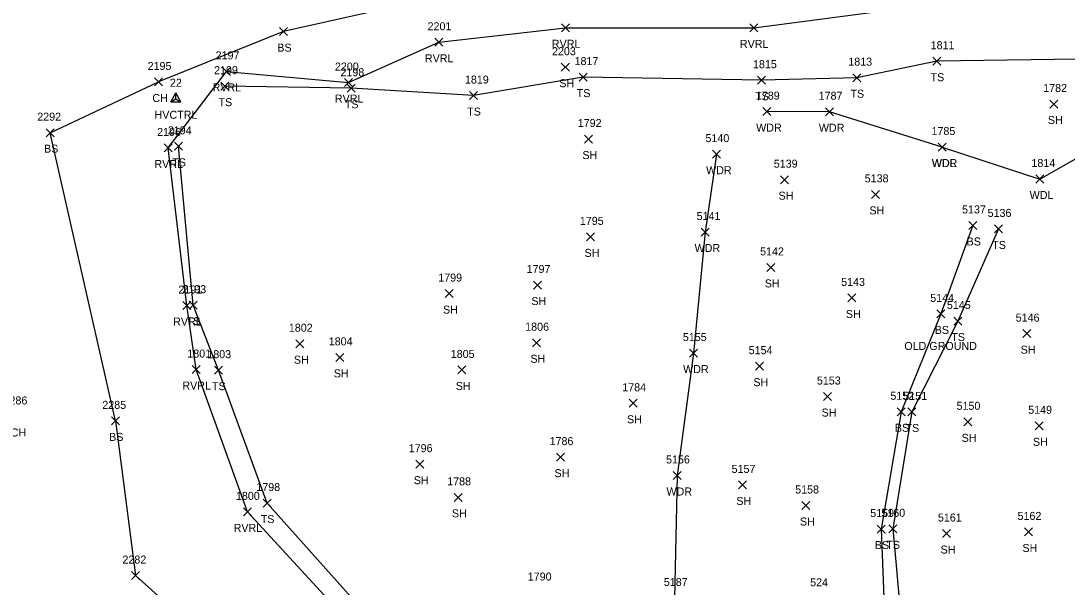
# Model space of a CAD drawing. Extents: x 1509053 to 1511576, y 400838 to 402572.
# Drawn here: x 1509874.8 to 1510136.1, y 401737.4 to 401878.8 of the extents above; entities that cross this region are included whole.
import ezdxf

# ---------------------------------------------------------------- set-up
doc = ezdxf.new("R2010")
doc.units = 0
for name, color, linetype in [('C_A', 7, 'Continuous'), ('C_I', 7, 'Continuous'), ('CPSM', 7, 'Continuous'), ('G_I', 7, 'Continuous'), ('L_A', 7, 'Continuous'), ('L_C', 7, 'Continuous'), ('L_I', 7, 'Continuous'), ('L_TIC', 7, 'Continuous'), ('LAWA', 7, 'Continuous'), ('LAWE', 7, 'Continuous'), ('LELB', 7, 'Continuous')]:
    doc.layers.add(name, color=color, linetype=linetype)

msp = doc.modelspace()

# ---------------------------------------------------------------- linework, layer by layer
at = {"layer": 'CPSM'}
for p, q in [((1509912.18, 401858.67), (1509913.43, 401860.84)), ((1509914.68, 401858.67), (1509913.43, 401860.84)), ((1509913.43, 401859.4), (1509913.43, 401860.84)), ((1509912.18, 401858.67), (1509913.43, 401859.4)), ((1509912.18, 401858.67), (1509914.68, 401858.67)), ((1509913.43, 401859.4), (1509913.43, 401859.4)), ((1509913.43, 401859.4), (1509914.68, 401858.67))]:
    msp.add_line(p, q, dxfattribs=at)
at = {"layer": 'L_TIC'}
for points in [[(1509939.36, 401875.17), (1509941.36, 401877.17)], [(1509941.36, 401875.17), (1509939.36, 401877.17)], [(1510009.81, 401876.14), (1510011.81, 401878.14)], [(1510011.81, 401876.14), (1510009.81, 401878.14)], [(1510056.8, 401876.09), (1510058.8, 401878.09)], [(1510058.8, 401876.09), (1510056.8, 401878.09)], [(1509978.11, 401872.5), (1509980.11, 401874.5)], [(1509980.11, 401872.5), (1509978.11, 401874.5)], [(1510009.75, 401866.28), (1510011.75, 401868.28)], [(1510011.75, 401866.28), (1510009.75, 401868.28)], [(1510102.57, 401867.78), (1510104.57, 401869.78)], [(1510104.57, 401867.78), (1510102.57, 401869.78)], [(1509925.07, 401865.24), (1509927.07, 401867.24)], [(1509927.07, 401865.24), (1509925.07, 401867.24)], [(1510014.18, 401863.81), (1510016.18, 401865.81)], [(1510016.18, 401863.81), (1510014.18, 401865.81)], [(1510082.56, 401863.66), (1510084.56, 401865.66)], [(1510084.56, 401863.66), (1510082.56, 401865.66)], [(1509908.09, 401862.59), (1509910.09, 401864.59)], [(1509910.09, 401862.59), (1509908.09, 401864.59)], [(1509924.7, 401861.54), (1509926.7, 401863.54)], [(1509926.7, 401861.54), (1509924.7, 401863.54)], [(1509955.61, 401862.44), (1509957.61, 401864.44)], [(1509957.61, 401862.44), (1509955.61, 401864.44)], [(1509956.26, 401861.02), (1509958.26, 401863.02)], [(1509958.26, 401861.02), (1509956.26, 401863.02)], [(1510058.74, 401863.04), (1510060.74, 401865.04)], [(1510060.74, 401863.04), (1510058.74, 401865.04)], [(1509986.81, 401859.19), (1509988.81, 401861.19)], [(1509988.81, 401859.19), (1509986.81, 401861.19)], [(1510131.81, 401857.09), (1510133.81, 401859.09)], [(1510133.81, 401857.09), (1510131.81, 401859.09)], [(1510060.05, 401855.19), (1510062.05, 401857.19)], [(1510062.05, 401855.19), (1510060.05, 401857.19)], [(1510075.72, 401855.16), (1510077.72, 401857.16)], [(1510077.72, 401855.16), (1510075.72, 401857.16)], [(1509881.09, 401849.93), (1509883.09, 401851.93)], [(1509883.09, 401849.93), (1509881.09, 401851.93)], [(1510015.54, 401848.34), (1510017.54, 401850.34)], [(1510017.54, 401848.34), (1510015.54, 401850.34)], [(1509910.53, 401846.12), (1509912.53, 401848.12)], [(1509912.53, 401846.12), (1509910.53, 401848.12)], [(1509913.14, 401846.52), (1509915.14, 401848.52)], [(1509915.14, 401846.52), (1509913.14, 401848.52)], [(1510103.91, 401846.34), (1510105.91, 401848.34)], [(1510105.91, 401846.34), (1510103.91, 401848.34)], [(1510103.91, 401846.34), (1510105.91, 401848.34)], [(1510105.91, 401846.34), (1510103.91, 401848.34)], [(1510047.54, 401844.56), (1510049.54, 401846.56)], [(1510049.54, 401844.56), (1510047.54, 401846.56)], [(1510064.53, 401838.19), (1510066.53, 401840.19)], [(1510066.53, 401838.19), (1510064.53, 401840.19)], [(1510128.32, 401838.36), (1510130.32, 401840.36)], [(1510130.32, 401838.36), (1510128.32, 401840.36)], [(1510087.23, 401834.52), (1510089.23, 401836.52)], [(1510089.23, 401834.52), (1510087.23, 401836.52)], [(1510111.55, 401826.76), (1510113.55, 401828.76)], [(1510113.55, 401826.76), (1510111.55, 401828.76)], [(1510044.67, 401825.12), (1510046.67, 401827.12)], [(1510046.67, 401825.12), (1510044.67, 401827.12)], [(1510117.99, 401825.89), (1510119.99, 401827.89)], [(1510119.99, 401825.89), (1510117.99, 401827.89)], [(1510016.06, 401823.91), (1510018.06, 401825.91)], [(1510018.06, 401823.91), (1510016.06, 401825.91)], [(1510061.09, 401816.28), (1510063.09, 401818.28)], [(1510063.09, 401816.28), (1510061.09, 401818.28)], [(1510002.77, 401811.88), (1510004.77, 401813.88)], [(1510004.77, 401811.88), (1510002.77, 401813.88)], [(1509980.7, 401809.74), (1509982.7, 401811.74)], [(1509982.7, 401809.74), (1509980.7, 401811.74)], [(1510081.34, 401808.65), (1510083.34, 401810.65)], [(1510083.34, 401808.65), (1510081.34, 401810.65)], [(1509915.21, 401806.75), (1509917.21, 401808.75)], [(1509917.21, 401806.75), (1509915.21, 401808.75)], [(1509916.76, 401806.85), (1509918.76, 401808.85)], [(1509918.76, 401806.85), (1509916.76, 401808.85)], [(1510103.59, 401804.66), (1510105.59, 401806.66)], [(1510105.59, 401804.66), (1510103.59, 401806.66)], [(1510107.76, 401802.89), (1510109.76, 401804.89)], [(1510109.76, 401802.89), (1510107.76, 401804.89)], [(1510125.01, 401799.74), (1510127.01, 401801.74)], [(1510127.01, 401799.74), (1510125.01, 401801.74)], [(1509943.45, 401797.22), (1509945.45, 401799.22)], [(1509945.45, 401797.22), (1509943.45, 401799.22)], [(1510002.55, 401797.46), (1510004.55, 401799.46)], [(1510004.55, 401797.46), (1510002.55, 401799.46)], [(1509953.43, 401793.81), (1509955.42, 401795.81)], [(1509955.42, 401793.81), (1509953.43, 401795.81)], [(1510041.8, 401794.88), (1510043.8, 401796.88)], [(1510043.8, 401794.88), (1510041.8, 401796.88)], [(1509917.51, 401790.76), (1509919.51, 401792.76)], [(1509919.51, 401790.76), (1509917.51, 401792.76)], [(1509923.08, 401790.61), (1509925.08, 401792.61)], [(1509925.08, 401790.61), (1509923.08, 401792.61)], [(1509983.9, 401790.67), (1509985.9, 401792.67)], [(1509985.9, 401790.67), (1509983.9, 401792.67)], [(1510058.24, 401791.61), (1510060.24, 401793.61)], [(1510060.24, 401791.61), (1510058.24, 401793.61)], [(1510026.66, 401782.35), (1510028.66, 401784.35)], [(1510028.66, 401782.35), (1510026.66, 401784.35)], [(1510075.28, 401784.03), (1510077.28, 401786.03)], [(1510077.28, 401784.03), (1510075.28, 401786.03)], [(1510093.64, 401780.22), (1510095.64, 401782.22)], [(1510095.64, 401780.22), (1510093.64, 401782.22)], [(1510096.32, 401780.18), (1510098.32, 401782.18)], [(1510098.32, 401780.18), (1510096.32, 401782.18)], [(1509897.34, 401777.95), (1509899.34, 401779.95)], [(1509899.34, 401777.95), (1509897.34, 401779.95)], [(1510110.26, 401777.71), (1510112.26, 401779.71)], [(1510112.26, 401777.71), (1510110.26, 401779.71)], [(1510128.08, 401776.72), (1510130.08, 401778.72)], [(1510130.08, 401776.72), (1510128.08, 401778.72)], [(1509973.38, 401767.13), (1509975.38, 401769.13)], [(1509975.38, 401767.13), (1509973.38, 401769.13)], [(1510008.56, 401768.89), (1510010.56, 401770.89)], [(1510010.56, 401768.89), (1510008.56, 401770.89)], [(1510037.66, 401764.31), (1510039.66, 401766.31)], [(1510039.66, 401764.31), (1510037.66, 401766.31)], [(1510053.97, 401761.95), (1510055.97, 401763.95)], [(1510055.97, 401761.95), (1510053.97, 401763.95)], [(1509982.94, 401758.85), (1509984.94, 401760.85)], [(1509984.94, 401758.85), (1509982.94, 401760.85)], [(1509935.25, 401757.43), (1509937.25, 401759.43)], [(1509937.25, 401757.43), (1509935.25, 401759.43)], [(1510069.86, 401756.81), (1510071.86, 401758.81)], [(1510071.86, 401756.81), (1510069.86, 401758.81)], [(1509930.32, 401755.22), (1509932.32, 401757.22)], [(1509932.32, 401755.22), (1509930.32, 401757.22)], [(1510088.62, 401750.93), (1510090.62, 401752.93)], [(1510090.62, 401750.93), (1510088.62, 401752.93)], [(1510091.53, 401750.99), (1510093.53, 401752.99)], [(1510093.53, 401750.99), (1510091.53, 401752.99)], [(1510105, 401749.81), (1510107, 401751.81)], [(1510107, 401749.81), (1510105, 401751.81)], [(1510125.46, 401750.21), (1510127.46, 401752.21)], [(1510127.46, 401750.21), (1510125.46, 401752.21)], [(1509902.37, 401739.31), (1509904.37, 401741.31)], [(1509904.37, 401739.31), (1509902.37, 401741.31)]]:
    msp.add_lwpolyline(points, dxfattribs=at)
at = {"layer": 'LAWA'}
for points in [[(1510104.92, 401847.34), (1510129.32, 401839.36), (1510183.05, 401869.94), (1510223.02, 401898.58), (1510246.43, 401941.98)], [(1510104.92, 401847.34), (1510076.72, 401856.16), (1510061.05, 401856.19)], [(1510048.54, 401845.56), (1510045.67, 401826.12), (1510042.8, 401795.88), (1510038.66, 401765.31), (1510038.04, 401734.71), (1510052.02, 401717.74), (1510065.48, 401721.14), (1510054.33, 401699.16), (1510047.1, 401680.1), (1510039.9, 401667.69)]]:
    msp.add_lwpolyline(points, dxfattribs=at)
at = {"layer": 'LAWE'}
for points in [[(1509916.21, 401807.74), (1509911.53, 401847.11), (1509926.07, 401866.24), (1509956.61, 401863.44), (1509979.11, 401873.51), (1510010.81, 401877.14), (1510057.8, 401877.09), (1510112.34, 401884.32), (1510148.9, 401891.71), (1510180.54, 401910.97), (1510227.67, 401946.15)], [(1509918.51, 401791.76), (1509916.21, 401807.74)], [(1509999.39, 401682.29), (1509931.32, 401756.22), (1509918.51, 401791.76)]]:
    msp.add_lwpolyline(points, dxfattribs=at)
at = {"layer": 'LELB'}
for points in [[(1510170.94, 401922.02), (1510131.39, 401902.24), (1510066.1, 401893.73), (1510027.13, 401887.71), (1509982.86, 401885.76), (1509940.36, 401876.17)], [(1509940.36, 401876.17), (1509909.09, 401863.59)], [(1510175.43, 401876.27), (1510138.82, 401869.33), (1510103.57, 401868.78), (1510083.56, 401864.66), (1510059.74, 401864.04), (1510015.18, 401864.81), (1509987.81, 401860.2)], [(1509882.09, 401850.93), (1509909.09, 401863.59)], [(1509957.26, 401862.02), (1509925.7, 401862.54)], [(1509987.81, 401860.2), (1509957.26, 401862.02)], [(1509898.34, 401778.95), (1509882.09, 401850.93)], [(1509917.76, 401807.85), (1509914.14, 401847.52)], [(1510112.55, 401827.76), (1510104.59, 401805.66), (1510094.64, 401781.22), (1510089.62, 401751.93), (1510090.57, 401728.44), (1510093.28, 401703.44), (1510093.23, 401692.44), (1510096.16, 401678.94)], [(1510118.99, 401826.89), (1510108.76, 401803.89), (1510097.32, 401781.18), (1510092.53, 401751.99), (1510094.65, 401729.03), (1510099.12, 401703.69), (1510105.62, 401687.7), (1510108.31, 401680.25)], [(1509924.08, 401791.61), (1509917.76, 401807.85)], [(1509936.25, 401758.43), (1509924.08, 401791.61)], [(1509898.34, 401778.95), (1509903.37, 401740.31)], [(1510002.64, 401684.14), (1509936.25, 401758.43)], [(1509940.27, 401707.21), (1509903.37, 401740.31)]]:
    msp.add_lwpolyline(points, dxfattribs=at)

# ---------------------------------------------------------------- texts
at = {"layer": 'C_A'}
msp.add_text('HVCTRL', height=2, dxfattribs=at).set_placement((1509908.13, 401854.4))
at = {"layer": 'C_I'}
msp.add_text('22', height=2, dxfattribs=at).set_placement((1509911.97, 401862.4))
at = {"layer": 'G_I'}
msp.add_text('524', height=2, dxfattribs=at).set_placement((1510071.91, 401737.62))
at = {"layer": 'L_A'}
for s, p in [('BS', (1509938.8, 401871.17)), ('RVRL', (1510007.38, 401872.14)), ('RVRL', (1510054.36, 401872.09)), ('RVRL', (1509975.67, 401868.5)), ('TS', (1510101.98, 401863.78)), ('RVRL', (1509922.64, 401861.24)), ('SH', (1510009.24, 401862.28)), ('CH', (1509907.58, 401858.59)), ('RVRL', (1509953.18, 401858.44)), ('TS', (1510013.59, 401859.81)), ('TS', (1510058.15, 401859.04)), ('TS', (1510081.97, 401859.66)), ('TS', (1509924.11, 401857.54)), ('TS', (1509955.67, 401857.02)), ('TS', (1509986.22, 401855.2)), ('SH', (1510131.3, 401853.09)), ('WDR', (1510058.42, 401851.19)), ('WDR', (1510074.08, 401851.16)), ('BS', (1509880.53, 401845.93)), ('TS', (1509912.55, 401842.52)), ('SH', (1510015.03, 401844.34)), ('RVRL', (1509908.1, 401842.11)), ('WDR', (1510045.91, 401840.56)), ('WDR', (1510102.28, 401842.34)), ('WDL', (1510102.33, 401842.34)), ('SH', (1510064.01, 401834.19)), ('WDL', (1510126.74, 401834.36)), ('SH', (1510086.72, 401830.52)), ('BS', (1510110.99, 401822.76)), ('TS', (1510117.4, 401821.89)), ('SH', (1510015.55, 401819.91)), ('WDR', (1510043.03, 401821.12)), ('SH', (1510060.58, 401812.28)), ('SH', (1510002.26, 401807.88)), ('SH', (1509980.19, 401805.74)), ('SH', (1510080.83, 401804.65)), ('RVRL', (1509912.78, 401802.74)), ('TS', (1509916.17, 401802.85)), ('BS', (1510103.03, 401800.66)), ('TS', (1510107.17, 401798.89)), ('SH', (1510124.49, 401795.74)), ('SH', (1509942.94, 401793.22)), ('SH', (1510002.04, 401793.46)), ('WDR', (1510040.17, 401790.88)), ('SH', (1509952.91, 401789.81)), ('SH', (1510057.73, 401787.61)), ('RVRL', (1509915.08, 401786.76)), ('TS', (1509922.49, 401786.61)), ('SH', (1509983.39, 401786.67)), ('SH', (1510074.77, 401780.03)), ('SH', (1510026.15, 401778.35)), ('CH', (1509872.21, 401775.05)), ('BS', (1510093.08, 401776.22)), ('TS', (1510095.73, 401776.18)), ('BS', (1509896.78, 401773.95)), ('SH', (1510109.75, 401773.71)), ('SH', (1510127.56, 401772.72)), ('SH', (1510008.05, 401764.89)), ('SH', (1509972.87, 401763.13)), ('WDR', (1510036.02, 401760.31)), ('SH', (1510053.46, 401757.95)), ('SH', (1509982.42, 401754.85)), ('RVRL', (1509927.89, 401751.22)), ('TS', (1509934.66, 401753.43)), ('SH', (1510069.35, 401752.81)), ('BS', (1510088.06, 401746.93)), ('TS', (1510090.94, 401746.99)), ('SH', (1510104.49, 401745.81)), ('SH', (1510124.95, 401746.21))]:
    msp.add_text(s, height=2, dxfattribs=at).set_placement(p)
at = {"layer": 'L_C'}
msp.add_text('OLD GROUND', height=2, dxfattribs=at).set_placement((1510095.43, 401796.66))
at = {"layer": 'L_I'}
for s, p in [('2201', (1509976.34, 401876.51)), ('1811', (1510102.01, 401871.78)), ('2197', (1509923.38, 401869.24)), ('2203', (1510007.42, 401870.28)), ('2195', (1509906.4, 401866.59)), ('2200', (1509953.19, 401866.44)), ('1817', (1510013.05, 401867.81)), ('1815', (1510057.62, 401867.04)), ('1813', (1510081.44, 401867.66)), ('2199', (1509923, 401865.54)), ('2198', (1509954.57, 401865.02)), ('1819', (1509985.67, 401863.2)), ('1782', (1510130.12, 401861.09)), ('1789', (1510058.35, 401859.19)), ('1787', (1510074.03, 401859.16)), ('2292', (1509878.83, 401853.93)), ('2194', (1509911.45, 401850.52)), ('1792', (1510013.85, 401852.34)), ('1785', (1510102.22, 401850.34)), ('1785', (1510102.22, 401850.34)), ('2196', (1509908.78, 401850.11)), ('5140', (1510045.76, 401848.56)), ('1814', (1510127.19, 401842.36)), ('5139', (1510062.82, 401842.19)), ('5138', (1510085.54, 401838.52)), ('5137', (1510109.85, 401830.76)), ('5136', (1510116.24, 401829.89)), ('1795', (1510014.37, 401827.91)), ('5141', (1510043.54, 401829.12)), ('5142', (1510059.4, 401820.28)), ('1799', (1509979, 401813.74)), ('1797', (1510001.08, 401815.88)), ('5143', (1510079.65, 401812.65)), ('2191', (1509914.08, 401810.74)), ('2193', (1509915.07, 401810.85)), ('5144', (1510101.9, 401808.66)), ('5145', (1510106.07, 401806.89)), ('5146', (1510123.26, 401803.74)), ('1802', (1509941.68, 401801.22)), ('1806', (1510000.72, 401801.46)), ('5155', (1510040.11, 401798.88)), ('1804', (1509951.65, 401797.81)), ('5154', (1510056.55, 401795.61)), ('1801', (1509916.31, 401794.76)), ('1803', (1509921.31, 401794.61)), ('1805', (1509982.13, 401794.67)), ('5153', (1510073.59, 401788.03)), ('1784', (1510024.97, 401786.35)), ('2286', (1509870.41, 401783.05)), ('5152', (1510091.95, 401784.22)), ('5151', (1510095.19, 401784.18)), ('2285', (1509895.08, 401781.95)), ('5150', (1510108.48, 401781.71)), ('5149', (1510126.38, 401780.72)), ('1786', (1510006.81, 401772.89)), ('1796', (1509971.63, 401771.13)), ('5156', (1510035.91, 401768.31)), ('5157', (1510052.28, 401765.95)), ('1798', (1509933.56, 401761.43)), ('1788', (1509981.24, 401762.85)), ('1800', (1509928.46, 401759.22)), ('5158', (1510068.17, 401760.81)), ('5159', (1510086.92, 401754.93)), ('5160', (1510089.7, 401754.99)), ('5161', (1510103.82, 401753.81)), ('5162', (1510123.72, 401754.21)), ('2282', (1509900.11, 401743.31)), ('1790', (1510001.37, 401739.07)), ('5187', (1510035.35, 401737.71))]:
    msp.add_text(s, height=2, dxfattribs=at).set_placement(p)

doc.saveas('drawing.dxf')
